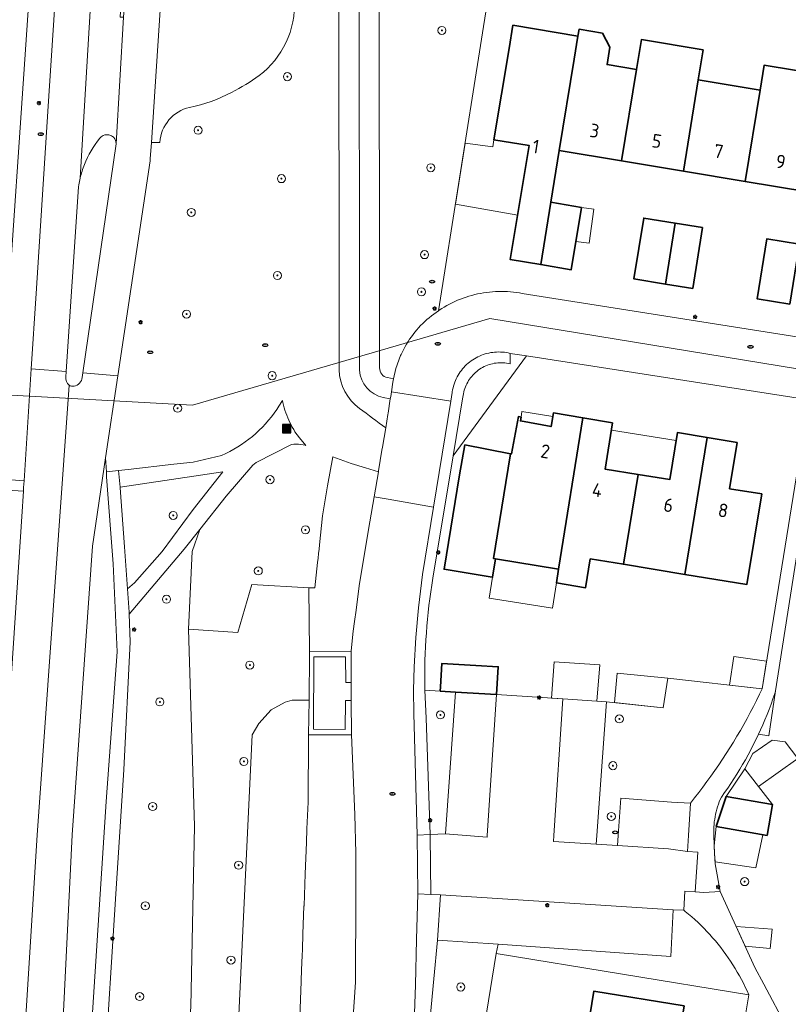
# Model space of a CAD drawing. Header units: metres. Extents: x 152610 to 160096, y 456114 to 462495.
# Tile 600 of 656: x 158464 to 158539, y 460733 to 460830. Entities that reach past the tile are written whole.
import ezdxf
from ezdxf.enums import TextEntityAlignment as Align

# ---------------------------------------------------------------- set-up
doc = ezdxf.new("R2010")
doc.units = ezdxf.units.M
doc.header["$LTSCALE"] = 0.5
doc.layers.get('0').update_dxf_attribs({"linetype": 'CONTINUOUS'})
for name, color, linetype, lineweight in [('B-PV-GR-BEPLANTING_CULTUUR_BOSPLANTSOEN-GV', 251, 'CONTINUOUS', 18), ('B-PV-GR-BEPLANTING_CULTUUR_HEESTERS-GV', 251, 'CONTINUOUS', 18), ('B-PV-GR-BOOM-S', 251, 'CONTINUOUS', 25), ('B-PV-IE-MEUBILAIR-S', 251, 'CONTINUOUS', 25), ('B-PV-IE-MEUBILAIR_WEGMEUBILAIR_AFVALBAK-S', 251, 'CONTINUOUS', 25), ('B-PV-IE-TERREINAFSCHEIDING_KUNSTMATIG_MUUR-GV', 251, 'CONTINUOUS', 18), ('B-PV-KW-KUNSTWERK_DUIKER-G', 251, 'CONTINUOUS', 18), ('B-PV-OG-BEBOUWING-GV', 6, 'CONTINUOUS', 35), ('B-PV-OG-BEBOUWING-T18', 1, 'CONTINUOUS', 18), ('B-PV-OG-BEBOUWING_OVERBOUWING-GV', 251, 'CONTINUOUS', 18), ('B-PV-OG-BEBOUWING_SCHUUR-GV', 251, 'CONTINUOUS', 18), ('B-PV-OG-TERREIN_BEGROEID-GV', 251, 'CONTINUOUS', 18), ('B-PV-VH-GESLOTENVERHARDING_ASFALT-GV', 251, 'CONTINUOUS', 18), ('B-PV-VH-GESLOTENVERHARDING_BETON-GV', 251, 'CONTINUOUS', 18), ('B-PV-VH-HALFVERHARDING_GRAVEL-GV', 251, 'CONTINUOUS', 18), ('B-PV-VH-OPENVERHARDING_BETONSTRAATSTEEN-GV', 251, 'CONTINUOUS', 18), ('B-PV-VH-OPENVERHARDING_TEGEL-GV', 251, 'CONTINUOUS', 18)]:
    doc.layers.add(name, color=color, linetype=linetype, lineweight=lineweight)
doc.styles.add('NLCS-ISO', font='NLCS-ISO.ttf')
doc.styles.add('NLCS-ISO-M750-T18', font='NLCS-ISO.ttf', dxfattribs={"height": 1.35})

# ---------------------------------------------------------------- blocks, each defined once
blk = doc.blocks.new('SIE-WEG_AFVALBAK-SO')
h = blk.add_hatch(color=256)
h.dxf.hatch_style = 1
h.paths.add_polyline_path([(-1.5, -1.5), (1.5, -1.5), (1.5, 1.5), (-1.5, 1.5)])
for points in [[(-2, -2), (2, -2), (2, 2), (-2, 2)], [(-1.5, -1.5), (1.5, -1.5), (1.5, 1.5), (-1.5, 1.5)]]:
    blk.add_lwpolyline(points, close=True)
blk = doc.blocks.new('SIE-MEUBILAIR_PAAL_LICHTMAST-SO')
for points in [[(-0.62, 0), (-1, 0)], [(-0.71, 0.71), (-0.44, 0.44)], [(0, 1), (0, 0.62)], [(0.44, 0.44), (0.71, 0.71)], [(1, 0), (0.62, 0)], [(-0.71, -0.71), (-0.44, -0.44)], [(0, -0.62), (0, -1)], [(0.44, -0.44), (0.71, -0.71)]]:
    blk.add_lwpolyline(points)
blk.add_circle((0, 0), 0.5)
blk = doc.blocks.new('SIE-MEUBILAIR_PUT_RIOOLPUT-SO')
blk.add_ellipse((0, 0), major_axis=(1.25, 0), ratio=0.54)
at = {"style": 'NLCS-ISO'}
blk.add_text('ri', height=0.75, dxfattribs=at).set_placement((-0.04, 0.07), align=Align.MIDDLE_CENTER)
blk = doc.blocks.new('SGR-BOOM_GBKN-SO')
at = {"linetype": 'ByBlock', "lineweight": 18}
h = blk.add_hatch(color=0, dxfattribs=at)
h.dxf.hatch_style = 1
edge = h.paths.add_edge_path()
edge.add_arc((0, 0), 0.25, 0, 360)
at = {"color": 0, "linetype": 'ByBlock', "lineweight": 18}
for radius in [2, 0.25]:
    blk.add_circle((0, 0), radius, dxfattribs=at)
at = {"color": 0, "linetype": 'ByBlock', "lineweight": 18, "style": 'NLCS-ISO'}
blk.add_attdef('SOORT', (2.5, 0), '', height=1.5, dxfattribs=at)

msp = doc.modelspace()

# ---------------------------------------------------------------- linework, layer by layer
at = {"layer": 'B-PV-GR-BEPLANTING_CULTUUR_BOSPLANTSOEN-GV', "flags": 128}
for points in [[(158500.527, 460795.045), (158500.754, 460796.07), (158501.23, 460797.364), (158501.273, 460797.459), (158501.396, 460797.718), (158501.527, 460797.974), (158501.664, 460798.226), (158501.809, 460798.475), (158501.96, 460798.719), (158502.118, 460798.959), (158502.283, 460799.194), (158502.454, 460799.425), (158502.632, 460799.651), (158502.815, 460799.871), (158503.005, 460800.087), (158503.201, 460800.297), (158503.403, 460800.502), (158503.61, 460800.701), (158503.823, 460800.894), (158504.041, 460801.081), (158504.264, 460801.262), (158504.492, 460801.437), (158504.725, 460801.605), (158504.962, 460801.767), (158511.191, 460841.048)], [(158499.123, 460839.175), (158499.142, 460796.156), (158499.142, 460796.134)], [(158499.931, 460795.171), (158500.527, 460795.045)]]:
    msp.add_lwpolyline(points, dxfattribs=at)
at = {"layer": 'B-PV-GR-BEPLANTING_CULTUUR_BOSPLANTSOEN-GV'}
msp.add_lwpolyline([(158499.142, 460796.134, 0.350402), (158499.931, 460795.171)], format="xyb", dxfattribs=at)
at = {"layer": 'B-PV-GR-BEPLANTING_CULTUUR_BOSPLANTSOEN-GV', "flags": 128}
for points in [[(158499.029, 460785.875), (158497.77, 460786.26), (158496.358, 460786.694), (158494.526, 460787.363), (158494.026, 460784.495), (158493.718, 460782.727), (158493.507, 460781.519), (158493.221, 460778.678), (158493.175, 460778.242), (158493.129, 460777.806), (158493.082, 460777.371), (158493.034, 460776.935), (158492.964, 460776.305), (158492.892, 460775.675), (158492.82, 460775.046), (158492.746, 460774.416), (158492.174, 460774.438), (158492.232, 460768.156), (158496.339, 460768.169), (158496.429, 460769.192), (158496.545, 460770.165), (158496.667, 460771.123), (158496.823, 460772.233), (158497.13, 460774.64), (158497.481, 460776.817), (158498.2, 460780.93), (158498.615, 460783.408)], [(158536.904, 460764.457), (158527.605, 460765.508), (158527.142, 460762.594), (158521.535, 460763.192), (158520.588, 460750), (158520.532, 460749.129), (158522.631, 460748.993), (158522.686, 460749.999), (158522.965, 460753.673), (158527.973, 460753.287), (158529.824, 460753.177), (158530.243, 460753.702), (158530.655, 460754.232), (158531.061, 460754.767), (158531.461, 460755.307), (158531.854, 460755.852), (158532.24, 460756.401), (158532.62, 460756.955), (158532.994, 460757.513), (158533.361, 460758.076), (158533.721, 460758.643), (158534.074, 460759.214), (158534.42, 460759.79), (158534.76, 460760.369), (158535.092, 460760.953), (158535.418, 460761.54), (158535.737, 460762.131), (158536.048, 460762.727), (158536.353, 460763.325), (158536.65, 460763.927)], [(158537.549, 460759.831), (158538.236, 460764.251), (158538.15, 460763.993), (158537.972, 460763.473), (158537.786, 460762.956), (158537.592, 460762.441), (158537.391, 460761.93), (158537.182, 460761.421), (158536.966, 460760.916), (158536.743, 460760.413), (158536.552, 460759.999)], [(158496.001, 460724.267), (158496.776, 460735.516), (158496.811, 460744.106), (158496.82, 460748.263), (158496.696, 460752.066), (158496.363, 460759.926), (158492.148, 460759.924), (158492.146, 460759.751), (158492.113, 460753.271), (158491.979, 460750.649), (158491.928, 460749.315), (158491.811, 460746.196), (158491.692, 460743.059), (158491.69, 460743.008), (158491.587, 460740.279), (158491.527, 460738.731), (158491.505, 460738.167), (158491.449, 460736.729), (158491.366, 460734.614), (158491.339, 460733.913), (158491.297, 460732.838), (158491.233, 460731.193), (158490.982, 460724.78)], [(158510.665, 460738.35), (158510.839, 460739.256), (158504.88, 460739.674), (158504.507, 460735.853), (158503.025, 460720.106), (158507.588, 460719.48)]]:
    msp.add_lwpolyline(points, close=True, dxfattribs=at)
at = {"layer": 'B-PV-GR-BEPLANTING_CULTUUR_HEESTERS-GV', "flags": 128}
for points in [[(158513.663, 460797.329), (158512.034, 460797.562), (158512.026, 460796.541), (158511.855, 460796.577), (158511.683, 460796.606), (158511.51, 460796.626), (158511.336, 460796.639), (158511.161, 460796.643), (158510.987, 460796.64), (158510.812, 460796.628), (158510.639, 460796.609), (158510.467, 460796.582), (158510.296, 460796.546), (158510.126, 460796.503), (158509.959, 460796.453), (158509.795, 460796.394), (158509.633, 460796.328), (158509.475, 460796.255), (158509.32, 460796.175), (158509.169, 460796.088), (158509.022, 460795.993), (158508.879, 460795.893), (158508.741, 460795.785), (158508.609, 460795.672), (158508.481, 460795.553), (158508.36, 460795.427), (158508.244, 460795.297), (158508.134, 460795.161), (158508.031, 460795.021), (158507.934, 460794.876), (158507.844, 460794.726), (158507.76, 460794.573), (158507.684, 460794.416), (158507.615, 460794.255), (158507.554, 460794.092), (158507.5, 460793.926), (158507.454, 460793.757), (158507.416, 460793.587), (158507.385, 460793.415), (158507.363, 460793.242), (158507.348, 460793.072), (158506.416, 460787.45)], [(158504.146, 460750.094), (158505.663, 460750.157), (158506.633, 460764.151), (158505.135, 460764.242), (158503.627, 460764.334), (158503.678, 460762.951), (158503.762, 460761.569)], [(158529.186, 460742.617), (158528.136, 460742.665), (158527.892, 460738.061), (158510.839, 460739.256), (158510.665, 460738.35), (158535.581, 460734.281), (158535.41, 460734.662), (158535.233, 460735.04), (158535.048, 460735.415), (158534.855, 460735.785), (158534.656, 460736.152), (158534.45, 460736.516), (158534.237, 460736.875), (158534.017, 460737.23), (158533.79, 460737.581), (158533.557, 460737.927), (158533.317, 460738.269), (158533.07, 460738.606), (158532.817, 460738.938), (158532.558, 460739.266), (158532.292, 460739.588), (158532.021, 460739.905), (158531.743, 460740.218), (158531.46, 460740.524), (158531.17, 460740.825), (158530.875, 460741.121), (158530.574, 460741.411), (158530.268, 460741.695), (158529.957, 460741.973), (158529.64, 460742.245), (158529.318, 460742.511)]]:
    msp.add_lwpolyline(points, close=True, dxfattribs=at)
at = {"layer": 'B-PV-IE-TERREINAFSCHEIDING_KUNSTMATIG_MUUR-GV', "flags": 128}
msp.add_lwpolyline([(158496.353, 460763.32), (158495.77, 460763.319), (158495.765, 460760.466), (158492.633, 460760.471), (158492.645, 460767.618), (158495.797, 460767.613), (158495.805, 460765.08), (158496.348, 460765.093), (158496.339, 460768.169), (158492.232, 460768.156), (158492.234, 460767.889), (158492.185, 460763.345), (158492.148, 460759.924), (158496.363, 460759.926)], close=True, dxfattribs=at)
at = {"layer": 'B-PV-KW-KUNSTWERK_DUIKER-G', "flags": 128}
for points in [[(158500, 460798.087), (158510.02, 460801.014), (158577.79, 460789.916), (158617.412, 460783.427), (158613.802, 460761.332)], [(158480.69, 460792.446), (158500, 460798.087)], [(158448.436, 460794.218), (158480.69, 460792.446)]]:
    msp.add_lwpolyline(points, dxfattribs=at)
at = {"layer": 'B-PV-OG-BEBOUWING-GV', "flags": 128}
for points in [[(158518.355, 460826.588), (158518.727, 460828.864), (158512.303, 460829.93), (158511.925, 460827.656), (158510.427, 460818.637), (158513.916, 460818.057), (158512.049, 460806.816), (158515.047, 460806.318), (158516.052, 460812.476), (158516.884, 460817.575)], [(158521.165, 460829.162), (158518.839, 460829.548), (158518.727, 460828.864), (158518.355, 460826.588), (158516.884, 460817.575), (158523.034, 460816.554), (158524.503, 460825.567), (158521.609, 460826.048), (158521.889, 460827.765)], [(158531.08, 460827.516), (158524.986, 460828.528), (158524.503, 460825.567), (158523.034, 460816.554), (158529.158, 460815.536), (158530.605, 460824.554)], [(158543.273, 460824.974), (158537.1, 460825.998), (158536.701, 460823.541), (158535.237, 460814.527), (158541.417, 460813.499)], [(158536.701, 460823.541), (158530.605, 460824.554), (158529.158, 460815.536), (158535.237, 460814.527)], [(158519.087, 460811.971), (158516.052, 460812.476), (158515.047, 460806.318), (158518.065, 460805.817)], [(158528.334, 460810.404), (158525.213, 460810.907), (158524.244, 460804.905), (158527.371, 460804.401)], [(158531.023, 460809.97), (158528.334, 460810.404), (158527.371, 460804.401), (158530.054, 460803.968)], [(158540.581, 460808.328), (158537.355, 460808.849), (158536.401, 460802.945), (158539.627, 460802.424)], [(158519.21, 460791.206), (158516.302, 460791.684), (158516.08, 460790.333), (158513.049, 460790.894), (158513.12, 460791.28), (158512.849, 460791.33), (158512.166, 460787.639), (158512.072, 460787.654), (158511.605, 460784.812), (158510.378, 460777.34), (158510.594, 460777.304), (158516.819, 460776.281)], [(158522.147, 460790.724), (158519.21, 460791.206), (158516.819, 460776.281), (158516.601, 460774.917), (158519.472, 460774.445), (158519.939, 460777.289), (158523.213, 460776.751), (158524.655, 460785.619), (158521.396, 460786.154)], [(158531.468, 460789.265), (158528.542, 460789.746), (158527.78, 460785.106), (158524.655, 460785.619), (158523.213, 460776.751), (158529.261, 460775.758)], [(158534.441, 460788.777), (158531.468, 460789.265), (158529.261, 460775.758), (158535.388, 460774.751), (158536.857, 460783.691), (158533.691, 460784.211)], [(158510.594, 460777.304), (158510.378, 460777.34), (158511.605, 460784.812), (158512.072, 460787.654), (158507.568, 460788.523), (158507.036, 460785.563), (158505.508, 460776.268), (158510.077, 460775.517), (158510.294, 460775.481)], [(158505.135, 460764.242), (158506.633, 460764.151), (158510.689, 460763.902), (158510.868, 460766.639), (158508.65, 460766.765), (158505.289, 460766.956), (158505.158, 460764.656)], [(158537.4, 460749.986), (158537.927, 460753.048), (158533.367, 460753.852), (158532.38, 460750.871)], [(158529.219, 460733.192), (158520.295, 460734.65), (158519.265, 460728.353), (158528.191, 460726.903), (158528.188, 460726.883), (158531.35, 460726.355), (158531.356, 460726.389), (158534.185, 460725.929), (158534.604, 460728.433), (158534.69, 460728.949), (158531.863, 460729.422), (158528.688, 460729.941)]]:
    msp.add_lwpolyline(points, close=True, dxfattribs=at)
at = {"layer": 'B-PV-OG-BEBOUWING_OVERBOUWING-GV', "flags": 128}
for points in [[(158513.916, 460818.057), (158510.427, 460818.637), (158510.314, 460817.954), (158507.586, 460818.313), (158506.632, 460812.297), (158512.777, 460811.201)], [(158520.288, 460811.804), (158519.087, 460811.971), (158518.529, 460808.61), (158519.837, 460808.442)], [(158516.243, 460791.326), (158513.204, 460791.826), (158513.12, 460791.28), (158513.049, 460790.894), (158516.08, 460790.333)], [(158528.411, 460788.95), (158522.024, 460789.977), (158521.396, 460786.154), (158524.655, 460785.619), (158527.78, 460785.106)], [(158516.819, 460776.281), (158510.594, 460777.304), (158510.294, 460775.481), (158509.954, 460773.418), (158516.204, 460772.434), (158516.601, 460774.917)], [(158535.182, 460756.587), (158536.55, 460754.824), (158540.432, 460757.598), (158539.176, 460759.247), (158537.88, 460759.385), (158535.991, 460758.079)], [(158536.965, 460750.063), (158532.38, 460750.871), (158532.184, 460748.964), (158532.218, 460748.231), (158532.257, 460747.396), (158536.288, 460746.802)], [(158537.891, 460740.739), (158534.33, 460741.018), (158535.218, 460739.062), (158537.709, 460738.842)]]:
    msp.add_lwpolyline(points, close=True, dxfattribs=at)
at = {"layer": 'B-PV-OG-BEBOUWING_SCHUUR-GV', "flags": 128}
for points in [[(158520.876, 460766.832), (158516.363, 460767.145), (158516.129, 460763.545), (158517.238, 460763.472), (158520.603, 460763.253)], [(158537.347, 460767.195), (158534.094, 460767.668), (158533.669, 460764.823), (158536.904, 460764.457)], [(158527.605, 460765.508), (158522.608, 460766.025), (158522.331, 460763.107), (158527.142, 460762.594)], [(158536.55, 460754.824), (158535.182, 460756.587), (158533.367, 460753.852), (158537.927, 460753.048)]]:
    msp.add_lwpolyline(points, close=True, dxfattribs=at)
at = {"layer": 'B-PV-OG-TERREIN_BEGROEID-GV', "flags": 128}
for points in [[(158495.155, 460795.937), (158495.14, 460839.286), (158495.14, 460851.999)], [(158465.421, 460845.405), (158462.598, 460803.932)], [(158461.428, 460785.168), (158464.063, 460784.997), (158464.781, 460796.044), (158465.268, 460803.454), (158466.429, 460821.959), (158467.848, 460843.48)], [(158476.642, 460818.377), (158476.522, 460816.743), (158476.5, 460816.544), (158473.329, 460795.352), (158472.117, 460787.254), (158472.183, 460785.88), (158473.369, 460786.012), (158474.328, 460786.119), (158478.836, 460786.622), (158480.768, 460786.838), (158483.564, 460787.495), (158483.972, 460787.682), (158484.373, 460787.883), (158484.766, 460788.098), (158485.152, 460788.326), (158485.529, 460788.569), (158485.898, 460788.824), (158486.257, 460789.093), (158486.606, 460789.374), (158486.945, 460789.668), (158487.273, 460789.973), (158487.591, 460790.29), (158487.897, 460790.618), (158488.19, 460790.957), (158488.472, 460791.305), (158488.741, 460791.664), (158488.997, 460792.032), (158489.198, 460792.343), (158489.578, 460792.897), (158489.614, 460792.71), (158489.672, 460792.455), (158489.739, 460792.201), (158489.812, 460791.949), (158489.894, 460791.7), (158489.983, 460791.453), (158490.079, 460791.209), (158490.183, 460790.968), (158490.295, 460790.731), (158490.413, 460790.497), (158490.538, 460790.267), (158490.671, 460790.041), (158490.8, 460789.834), (158491.247, 460789.216), (158491.864, 460788.483), (158491.821, 460788.497), (158491.599, 460788.548), (158491.374, 460788.583), (158491.148, 460788.603), (158490.92, 460788.606), (158490.693, 460788.594), (158490.467, 460788.565), (158486.982, 460786.802), (158486.649, 460786.538), (158484.003, 460783.47), (158481.406, 460780.184), (158480.666, 460777.999), (158480.307, 460770.337), (158485.152, 460770.038), (158486.529, 460774.743), (158492.174, 460774.438), (158492.746, 460774.416), (158492.82, 460775.046), (158492.892, 460775.675), (158492.964, 460776.305), (158493.034, 460776.935), (158493.082, 460777.371), (158493.129, 460777.806), (158493.175, 460778.242), (158493.221, 460778.678), (158493.507, 460781.519), (158493.718, 460782.727), (158494.026, 460784.495), (158494.526, 460787.363), (158496.358, 460786.694), (158497.77, 460786.26), (158499.029, 460785.875), (158499.045, 460785.973), (158499.384, 460787.999), (158499.438, 460788.323), (158499.755, 460790.214)], [(158477.476, 460818.377), (158476.642, 460818.377)], [(158484.949, 460726.091), (158486.588, 460759.934), (158487.221, 460761.056), (158488.463, 460762.398), (158489.824, 460763.135), (158490.521, 460763.35), (158491.473, 460763.348), (158492.185, 460763.345), (158492.234, 460767.889), (158492.232, 460768.156), (158492.174, 460774.438), (158486.529, 460774.743), (158485.152, 460770.038), (158480.307, 460770.337), (158480.875, 460750.92), (158480.532, 460733.124)], [(158491.297, 460732.838), (158491.339, 460733.913), (158491.366, 460734.614), (158491.449, 460736.729), (158491.505, 460738.167), (158491.527, 460738.731), (158491.587, 460740.279), (158491.69, 460743.008), (158491.692, 460743.059), (158491.811, 460746.196), (158491.928, 460749.315), (158491.979, 460750.649), (158492.113, 460753.271), (158492.146, 460759.751), (158492.148, 460759.924), (158492.185, 460763.345), (158491.473, 460763.348), (158490.521, 460763.35), (158489.824, 460763.135), (158488.463, 460762.398), (158487.221, 460761.056), (158486.588, 460759.934), (158484.949, 460726.091)]]:
    msp.add_lwpolyline(points, dxfattribs=at)
at = {"layer": 'B-PV-OG-TERREIN_BEGROEID-GV'}
for points in [[(158490.751, 460832.396, -0.246688), (158487.256, 460824.974)], [(158487.256, 460824.974, -0.039114), (158484.551, 460823.304)], [(158484.551, 460823.304, -0.070989), (158480.394, 460821.829)], [(158480.394, 460821.829, 0.33562), (158477.476, 460818.377)], [(158497.175, 460792.13, -0.227011), (158495.155, 460795.937)], [(158499.755, 460790.214, -0.002241), (158497.175, 460792.13)]]:
    msp.add_lwpolyline(points, format="xyb", dxfattribs=at)
at = {"layer": 'B-PV-OG-TERREIN_BEGROEID-GV', "flags": 128}
for points in [[(158480.75, 460782.15), (158483.69, 460785.888), (158473.548, 460784.361), (158473.557, 460784.284), (158473.988, 460778.47), (158474.268, 460774.328), (158474.966, 460774.926), (158477.685, 460778.022)], [(158463.963, 460783.471), (158463.995, 460783.954), (158461.363, 460784.125), (158459.926, 460764.113), (158456.627, 460715.69), (158459.578, 460715.544), (158459.618, 460716.174), (158461.786, 460749.999), (158463.864, 460781.945)], [(158480.666, 460777.999), (158481.406, 460780.184), (158479.878, 460778.252), (158474.432, 460771.82), (158474.549, 460769.089), (158473.9, 460756.458), (158473.114, 460744.224), (158471.983, 460726.09), (158471.049, 460714.279), (158471.368, 460714.254), (158479.212, 460713.633), (158480.532, 460733.124), (158480.875, 460750.92), (158480.307, 460770.337)]]:
    msp.add_lwpolyline(points, close=True, dxfattribs=at)
at = {"layer": 'B-PV-VH-GESLOTENVERHARDING_ASFALT-GV', "flags": 128}
for points in [[(158476.642, 460818.377), (158477.631, 460833.449), (158478.098, 460842.559), (158480.059, 460855.162), (158480.214, 460855.965), (158482.988, 460895.317), (158484.247, 460914.825), (158486.988, 460948.497), (158482.122, 460948.893), (158482.058, 460948.894), (158482.008, 460948.902), (158480.854, 460915.044), (158479.595, 460895.536), (158476.759, 460857.499), (158476.641, 460855.02), (158476.31, 460852.56), (158474.74, 460842.554), (158473.875, 460830.75), (158473.15, 460818.25), (158469.87, 460795.632), (158473.329, 460795.352), (158476.5, 460816.544), (158476.522, 460816.743)], [(158465.421, 460845.405), (158462.792, 460845.552), (158459.618, 460796.471), (158462.12, 460796.264), (158462.598, 460803.932)], [(158472.183, 460785.88), (158472.117, 460787.254), (158470.811, 460778.526), (158468.823, 460750.054), (158467.208, 460717.188), (158467.505, 460717.581), (158467.68, 460717.774), (158467.867, 460717.956), (158468.065, 460718.126), (158468.272, 460718.283), (158468.489, 460718.428), (158468.58, 460718.483), (158469.966, 460719.295), (158472.169, 460753.35), (158473.257, 460768.115), (158472.845, 460776.811), (158472.207, 460785.379)]]:
    msp.add_lwpolyline(points, close=True, dxfattribs=at)
for points in [[(158471.474, 460939.733), (158470.703, 460924.389), (158470.926, 460922.303), (158470.994, 460920.171), (158471.023, 460920.123), (158471.044, 460920.071), (158471.058, 460920.017), (158471.064, 460919.961), (158471.062, 460919.905), (158471.007, 460916.093), (158470.992, 460915.11), (158470.976, 460914.106), (158471.014, 460912.592), (158471.169, 460905.374), (158471.355, 460898.956), (158468.344, 460851.266), (158467.848, 460843.48), (158466.429, 460821.959), (158465.268, 460803.454), (158464.781, 460796.044), (158468.21, 460795.766), (158469.391, 460813.485)], [(158469.6, 460814.865), (158473.223, 460875.364)], [(158473.223, 460875.364), (158469.6, 460814.865)], [(158473.15, 460818.25), (158473.875, 460830.75), (158473.533, 460830.749), (158475.196, 460857.728), (158475.191, 460859.942), (158473.223, 460875.364)], [(158495.14, 460851.999), (158495.14, 460839.286), (158495.155, 460795.937)], [(158497.155, 460795.905), (158497.14, 460839.405), (158497.14, 460852.273)], [(158468.51, 460794.423), (158465.343, 460750.011), (158461.492, 460689.078), (158465.187, 460688.848), (158465.812, 460696.682), (158466.693, 460707.722), (158466.627, 460707.922), (158466.545, 460708.226), (158466.478, 460708.533), (158466.427, 460708.843), (158466.391, 460709.155), (158466.377, 460709.35), (158466.521, 460712.372), (158466.821, 460716.477), (158466.93, 460716.713), (158467.054, 460716.943), (158467.191, 460717.165), (158467.208, 460717.188), (158468.823, 460750.054), (158470.811, 460778.526), (158472.117, 460787.254), (158473.329, 460795.352), (158469.87, 460795.632), (158469.805, 460795.181)], [(158468.175, 460795.244), (158468.21, 460795.766), (158464.781, 460796.044), (158464.063, 460784.997), (158464.02, 460784.343), (158463.995, 460783.954), (158463.963, 460783.471)], [(158461.492, 460689.078), (158465.343, 460750.011), (158468.51, 460794.423)], [(158499.755, 460790.214), (158499.977, 460791.535), (158500, 460791.672), (158500.209, 460793.068), (158499.517, 460793.215)], [(158463.963, 460783.471), (158463.864, 460781.945), (158461.786, 460749.999)]]:
    msp.add_lwpolyline(points, dxfattribs=at)
at = {"layer": 'B-PV-VH-GESLOTENVERHARDING_ASFALT-GV'}
for points in [[(158470.024, 460816.195, -0.071071), (158471.533, 460818.796)], [(158471.533, 460818.796, -0.219204), (158472.251, 460819.139)], [(158472.251, 460819.139, -0.107371), (158472.631, 460819.056)], [(158472.631, 460819.056, -0.091812), (158472.908, 460818.862)], [(158472.908, 460818.862, -0.196385), (158473.15, 460818.25)], [(158469.6, 460814.865, -0.038972), (158470.024, 460816.195)], [(158469.391, 460813.485, -0.03982), (158469.6, 460814.865)], [(158468.51, 460794.423, -0.230156), (158468.175, 460795.244)], [(158469.805, 460795.181, -0.33052), (158468.999, 460794.335)], [(158495.155, 460795.937, 0.227011), (158497.175, 460792.13)], [(158499.517, 460793.215, -0.331739), (158497.155, 460795.905)], [(158468.999, 460794.335, -0.200183), (158468.51, 460794.423)], [(158497.175, 460792.13, 0.002241), (158499.755, 460790.214)]]:
    msp.add_lwpolyline(points, format="xyb", dxfattribs=at)
at = {"layer": 'B-PV-VH-GESLOTENVERHARDING_BETON-GV', "flags": 128}
msp.add_lwpolyline([(158496.353, 460763.32), (158496.348, 460765.093), (158495.805, 460765.08), (158495.797, 460767.613), (158492.645, 460767.618), (158492.633, 460760.471), (158495.765, 460760.466), (158495.77, 460763.319)], close=True, dxfattribs=at)
at = {"layer": 'B-PV-VH-HALFVERHARDING_GRAVEL-GV', "flags": 128}
msp.add_lwpolyline([(158489.614, 460792.71), (158489.578, 460792.897), (158489.198, 460792.343), (158488.997, 460792.032), (158488.741, 460791.664), (158488.472, 460791.305), (158488.19, 460790.957), (158487.897, 460790.618), (158487.591, 460790.29), (158487.273, 460789.973), (158486.945, 460789.668), (158486.606, 460789.374), (158486.257, 460789.093), (158485.898, 460788.824), (158485.529, 460788.569), (158485.152, 460788.326), (158484.766, 460788.098), (158484.373, 460787.883), (158483.972, 460787.682), (158483.564, 460787.495), (158480.768, 460786.838), (158478.836, 460786.622), (158474.328, 460786.119), (158473.369, 460786.012), (158473.548, 460784.361), (158483.69, 460785.888), (158480.75, 460782.15), (158477.685, 460778.022), (158474.966, 460774.926), (158474.268, 460774.328), (158474.423, 460772.024), (158474.432, 460771.82), (158479.878, 460778.252), (158481.406, 460780.184), (158484.003, 460783.47), (158486.649, 460786.538), (158486.982, 460786.802), (158490.467, 460788.565), (158490.693, 460788.594), (158490.92, 460788.606), (158491.148, 460788.603), (158491.374, 460788.583), (158491.599, 460788.548), (158491.821, 460788.497), (158491.864, 460788.483), (158491.247, 460789.216), (158490.8, 460789.834), (158490.671, 460790.041), (158490.538, 460790.267), (158490.413, 460790.497), (158490.295, 460790.731), (158490.183, 460790.968), (158490.079, 460791.209), (158489.983, 460791.453), (158489.894, 460791.7), (158489.812, 460791.949), (158489.739, 460792.201), (158489.672, 460792.455)], close=True, dxfattribs=at)
msp.add_lwpolyline([(158540.468, 460786.505), (158536.904, 460764.457), (158536.65, 460763.927), (158536.353, 460763.325), (158536.048, 460762.727), (158535.737, 460762.131), (158535.418, 460761.54), (158535.092, 460760.953), (158534.76, 460760.369), (158534.42, 460759.79), (158534.074, 460759.214), (158533.721, 460758.643), (158533.361, 460758.076), (158532.994, 460757.513), (158532.62, 460756.955), (158532.24, 460756.401), (158531.854, 460755.852), (158531.461, 460755.307), (158531.061, 460754.767), (158530.655, 460754.232), (158530.243, 460753.702), (158529.824, 460753.177), (158529.636, 460750), (158529.54, 460748.419), (158530.569, 460748.334), (158530.306, 460744.439), (158531.165, 460744.369), (158532.762, 460744.469), (158532.265, 460747.214), (158532.218, 460748.231), (158532.135, 460750), (158532.132, 460750.071), (158532.126, 460750.325), (158532.129, 460750.579), (158532.139, 460750.833), (158532.158, 460751.087), (158532.184, 460751.339), (158532.219, 460751.591), (158532.261, 460751.842), (158532.311, 460752.091), (158532.369, 460752.339), (158532.435, 460752.585), (158532.508, 460752.828), (158532.589, 460753.069), (158532.678, 460753.307), (158532.774, 460753.543), (158532.877, 460753.775), (158533.197, 460754.222), (158533.511, 460754.673), (158533.818, 460755.129), (158534.119, 460755.589), (158534.412, 460756.054), (158534.699, 460756.523), (158534.979, 460756.996), (158535.253, 460757.473), (158535.519, 460757.953), (158535.778, 460758.438), (158536.03, 460758.927), (158536.275, 460759.419), (158536.513, 460759.914), (158536.552, 460759.999), (158536.743, 460760.413), (158536.966, 460760.916), (158537.182, 460761.421), (158537.391, 460761.93), (158537.592, 460762.441), (158537.786, 460762.956), (158537.972, 460763.473), (158538.15, 460763.993), (158538.236, 460764.251), (158540.386, 460778.104)], dxfattribs=at)
at = {"layer": 'B-PV-VH-OPENVERHARDING_BETONSTRAATSTEEN-GV', "flags": 128}
for points in [[(158478.344, 460832.377), (158478.344, 460833.238), (158478.344, 460833.449), (158477.631, 460833.449), (158476.642, 460818.377)], [(158469.805, 460795.181), (158469.87, 460795.632), (158473.15, 460818.25)], [(158476.642, 460818.377), (158477.476, 460818.377)], [(158469.391, 460813.485), (158468.21, 460795.766), (158468.175, 460795.244)], [(158502.432, 460727.742), (158502.685, 460735.266), (158502.804, 460739.746), (158502.922, 460744.224), (158502.863, 460750.041), (158502.528, 460762.03), (158502.513, 460764.325), (158502.562, 460766.619), (158502.718, 460769.534), (158502.978, 460772.441), (158503.172, 460774.097), (158503.401, 460775.749), (158504.481, 460782.403), (158500, 460783.171), (158498.615, 460783.408), (158498.2, 460780.93), (158497.481, 460776.817), (158497.13, 460774.64), (158496.823, 460772.233), (158496.667, 460771.123), (158496.545, 460770.165), (158496.429, 460769.192), (158496.339, 460768.169), (158496.348, 460765.093), (158496.353, 460763.32), (158496.363, 460759.926), (158496.696, 460752.066), (158496.82, 460748.263), (158496.811, 460744.106), (158496.776, 460735.516), (158496.001, 460724.267)], [(158539.346, 460731.057), (158537.076, 460735.327), (158536.173, 460736.959), (158532.762, 460744.469), (158531.165, 460744.369), (158530.306, 460744.439), (158529.271, 460744.513), (158529.186, 460742.617), (158529.318, 460742.511), (158529.64, 460742.245), (158529.957, 460741.973), (158530.268, 460741.695), (158530.574, 460741.411), (158530.875, 460741.121), (158531.17, 460740.825), (158531.46, 460740.524), (158531.743, 460740.218), (158532.021, 460739.905), (158532.292, 460739.588), (158532.558, 460739.266), (158532.817, 460738.938), (158533.07, 460738.606), (158533.317, 460738.269), (158533.557, 460737.927), (158533.79, 460737.581), (158534.017, 460737.23), (158534.237, 460736.875), (158534.45, 460736.516), (158534.656, 460736.152), (158534.855, 460735.785), (158535.048, 460735.415), (158535.233, 460735.04), (158535.41, 460734.662), (158535.581, 460734.281), (158534.69, 460728.949)]]:
    msp.add_lwpolyline(points, dxfattribs=at)
at = {"layer": 'B-PV-VH-OPENVERHARDING_BETONSTRAATSTEEN-GV'}
for points in [[(158487.256, 460824.974, 0.246688), (158490.751, 460832.396)], [(158484.551, 460823.304, 0.039114), (158487.256, 460824.974)], [(158480.394, 460821.829, 0.070989), (158484.551, 460823.304)], [(158477.476, 460818.377, -0.33562), (158480.394, 460821.829)], [(158471.533, 460818.796, 0.071071), (158470.024, 460816.195)], [(158472.251, 460819.139, 0.219204), (158471.533, 460818.796)], [(158472.631, 460819.056, 0.107371), (158472.251, 460819.139)], [(158472.908, 460818.862, 0.091812), (158472.631, 460819.056)], [(158473.15, 460818.25, 0.196385), (158472.908, 460818.862)], [(158470.024, 460816.195, 0.038972), (158469.6, 460814.865)], [(158469.6, 460814.865, 0.03982), (158469.391, 460813.485)], [(158468.175, 460795.244, 0.230156), (158468.51, 460794.423)], [(158468.999, 460794.335, 0.33052), (158469.805, 460795.181)], [(158468.51, 460794.423, 0.200183), (158468.999, 460794.335)]]:
    msp.add_lwpolyline(points, format="xyb", dxfattribs=at)
at = {"layer": 'B-PV-VH-OPENVERHARDING_BETONSTRAATSTEEN-GV', "flags": 128}
for points in [[(158498.615, 460783.408), (158500, 460783.171), (158504.481, 460782.403), (158506.175, 460792.845), (158500.315, 460793.776), (158500.245, 460793.309), (158500.209, 460793.068), (158500, 460791.672), (158499.977, 460791.535), (158499.755, 460790.214), (158499.438, 460788.323), (158499.384, 460787.999), (158499.045, 460785.973), (158499.029, 460785.875)], [(158517.238, 460763.472), (158510.689, 460763.902), (158509.78, 460750), (158509.767, 460749.84), (158507.698, 460750), (158505.663, 460750.157), (158504.146, 460750.094), (158504.147, 460750), (158504.207, 460744.169), (158505.173, 460744.128), (158528.136, 460742.665), (158529.186, 460742.617), (158529.271, 460744.513), (158530.306, 460744.439), (158530.569, 460748.334), (158529.54, 460748.419), (158527.676, 460748.669), (158522.631, 460748.993), (158520.532, 460749.129), (158516.32, 460749.401), (158516.36, 460749.999)]]:
    msp.add_lwpolyline(points, close=True, dxfattribs=at)
at = {"layer": 'B-PV-VH-OPENVERHARDING_TEGEL-GV', "flags": 128}
for points in [[(158497.14, 460839.405), (158497.155, 460795.905)], [(158499.142, 460796.134), (158499.142, 460796.156), (158499.123, 460839.175)], [(158570.997, 460794.361), (158513.237, 460803.467), (158512.946, 460803.52), (158512.653, 460803.565), (158512.36, 460803.602), (158512.065, 460803.631), (158511.77, 460803.652), (158511.474, 460803.666), (158511.178, 460803.671), (158510.882, 460803.668), (158510.586, 460803.657), (158510.291, 460803.639), (158509.996, 460803.612), (158509.702, 460803.577), (158509.409, 460803.535), (158509.118, 460803.484), (158508.828, 460803.426), (158508.539, 460803.359), (158508.253, 460803.286), (158507.968, 460803.204), (158507.686, 460803.114), (158507.406, 460803.017), (158507.129, 460802.913), (158506.855, 460802.801), (158506.584, 460802.682), (158506.317, 460802.555), (158506.053, 460802.422), (158505.792, 460802.281), (158505.536, 460802.133), (158505.284, 460801.978), (158505.036, 460801.817), (158504.962, 460801.767), (158504.725, 460801.605), (158504.492, 460801.437), (158504.264, 460801.262), (158504.041, 460801.081), (158503.823, 460800.894), (158503.61, 460800.701), (158503.403, 460800.502), (158503.201, 460800.297), (158503.005, 460800.087), (158502.815, 460799.871), (158502.632, 460799.651), (158502.454, 460799.425), (158502.283, 460799.194), (158502.118, 460798.959), (158501.96, 460798.719), (158501.809, 460798.475), (158501.664, 460798.226), (158501.527, 460797.974), (158501.396, 460797.718), (158501.273, 460797.459), (158501.23, 460797.364), (158500.754, 460796.07), (158500.527, 460795.045), (158500.456, 460794.723), (158500.315, 460793.776), (158506.175, 460792.845), (158506.316, 460793.714), (158506.326, 460793.778), (158506.359, 460793.968), (158506.401, 460794.155), (158506.45, 460794.342), (158506.507, 460794.526), (158506.571, 460794.707), (158506.643, 460794.886), (158506.723, 460795.061), (158506.809, 460795.233), (158506.903, 460795.402), (158507.003, 460795.566), (158507.111, 460795.726), (158507.225, 460795.881), (158507.345, 460796.032), (158507.471, 460796.177), (158507.603, 460796.317), (158507.741, 460796.452), (158507.885, 460796.58), (158508.034, 460796.703), (158508.187, 460796.819), (158508.345, 460796.929), (158508.508, 460797.032), (158508.675, 460797.128), (158508.846, 460797.217), (158509.02, 460797.299), (158509.197, 460797.374), (158509.378, 460797.441), (158509.561, 460797.501), (158509.746, 460797.553), (158509.934, 460797.597), (158510.123, 460797.634), (158510.313, 460797.663), (158510.505, 460797.683), (158510.697, 460797.696), (158510.89, 460797.701), (158511.082, 460797.698), (158511.275, 460797.686), (158511.466, 460797.667), (158511.657, 460797.64), (158511.846, 460797.605), (158512.034, 460797.562), (158513.663, 460797.329), (158541.303, 460793.02)], [(158499.517, 460793.215), (158500.209, 460793.068), (158500.245, 460793.309), (158500.315, 460793.776), (158500.456, 460794.723), (158500.527, 460795.045), (158499.931, 460795.171)], [(158471.983, 460726.09), (158473.114, 460744.224), (158473.9, 460756.458), (158474.549, 460769.089), (158474.432, 460771.82), (158474.423, 460772.024), (158474.268, 460774.328), (158473.988, 460778.47), (158473.557, 460784.284), (158473.548, 460784.361), (158473.369, 460786.012), (158472.183, 460785.88), (158472.207, 460785.379), (158472.845, 460776.811), (158473.257, 460768.115), (158472.169, 460753.35), (158469.966, 460719.295)]]:
    msp.add_lwpolyline(points, dxfattribs=at)
for points in [[(158511.082, 460797.698), (158510.89, 460797.701), (158510.697, 460797.696), (158510.505, 460797.683), (158510.313, 460797.663), (158510.123, 460797.634), (158509.934, 460797.597), (158509.746, 460797.553), (158509.561, 460797.501), (158509.378, 460797.441), (158509.197, 460797.374), (158509.02, 460797.299), (158508.846, 460797.217), (158508.675, 460797.128), (158508.508, 460797.032), (158508.345, 460796.929), (158508.187, 460796.819), (158508.034, 460796.703), (158507.885, 460796.58), (158507.741, 460796.452), (158507.603, 460796.317), (158507.471, 460796.177), (158507.345, 460796.032), (158507.225, 460795.881), (158507.111, 460795.726), (158507.003, 460795.566), (158506.903, 460795.402), (158506.809, 460795.233), (158506.723, 460795.061), (158506.643, 460794.886), (158506.571, 460794.707), (158506.507, 460794.526), (158506.45, 460794.342), (158506.401, 460794.155), (158506.359, 460793.968), (158506.326, 460793.778), (158506.316, 460793.714), (158506.175, 460792.845), (158504.481, 460782.403), (158503.401, 460775.749), (158503.172, 460774.097), (158502.978, 460772.441), (158502.718, 460769.534), (158502.562, 460766.619), (158502.513, 460764.325), (158502.528, 460762.03), (158502.863, 460750.041), (158504.146, 460750.094), (158503.762, 460761.569), (158503.678, 460762.951), (158503.627, 460764.334), (158503.622, 460764.541), (158503.612, 460765.221), (158503.61, 460765.901), (158503.615, 460766.581), (158503.629, 460767.261), (158503.651, 460767.941), (158503.68, 460768.62), (158503.718, 460769.299), (158503.764, 460769.978), (158503.817, 460770.656), (158503.879, 460771.333), (158503.948, 460772.009), (158504.026, 460772.685), (158504.111, 460773.36), (158504.205, 460774.033), (158504.306, 460774.706), (158504.415, 460775.377), (158506.416, 460787.45), (158507.348, 460793.072), (158507.363, 460793.242), (158507.385, 460793.415), (158507.416, 460793.587), (158507.454, 460793.757), (158507.5, 460793.926), (158507.554, 460794.092), (158507.615, 460794.255), (158507.684, 460794.416), (158507.76, 460794.573), (158507.844, 460794.726), (158507.934, 460794.876), (158508.031, 460795.021), (158508.134, 460795.161), (158508.244, 460795.297), (158508.36, 460795.427), (158508.481, 460795.553), (158508.609, 460795.672), (158508.741, 460795.785), (158508.879, 460795.893), (158509.022, 460795.993), (158509.169, 460796.088), (158509.32, 460796.175), (158509.475, 460796.255), (158509.633, 460796.328), (158509.795, 460796.394), (158509.959, 460796.453), (158510.126, 460796.503), (158510.296, 460796.546), (158510.467, 460796.582), (158510.639, 460796.609), (158510.812, 460796.628), (158510.987, 460796.64), (158511.161, 460796.643), (158511.336, 460796.639), (158511.51, 460796.626), (158511.683, 460796.606), (158511.855, 460796.577), (158512.026, 460796.541), (158512.034, 460797.562), (158511.846, 460797.605), (158511.657, 460797.64), (158511.466, 460797.667), (158511.275, 460797.686)], [(158464.063, 460784.997), (158461.428, 460785.168), (158461.363, 460784.125), (158463.995, 460783.954), (158464.02, 460784.343)], [(158510.689, 460763.902), (158506.633, 460764.151), (158505.663, 460750.157), (158507.698, 460750), (158509.767, 460749.84), (158509.78, 460750)], [(158521.535, 460763.192), (158517.238, 460763.472), (158516.36, 460749.999), (158516.32, 460749.401), (158520.532, 460749.129), (158520.588, 460750)], [(158527.973, 460753.287), (158522.965, 460753.673), (158522.686, 460749.999), (158522.631, 460748.993), (158527.676, 460748.669), (158529.54, 460748.419), (158529.636, 460750), (158529.824, 460753.177)], [(158504.147, 460750), (158504.146, 460750.094), (158502.863, 460750.041), (158502.922, 460744.224), (158504.207, 460744.169)], [(158502.922, 460744.224), (158502.804, 460739.746), (158502.685, 460735.266), (158502.432, 460727.742), (158502.161, 460723.554), (158501.84, 460720.054), (158501.188, 460713.704), (158500.458, 460708.221), (158501.725, 460708.055), (158501.994, 460710.334), (158502.089, 460711.229), (158502.524, 460715.361), (158502.607, 460716.256), (158502.93, 460719.21), (158503.025, 460720.106), (158504.507, 460735.853), (158504.88, 460739.674), (158505.173, 460744.128), (158504.207, 460744.169)], [(158528.136, 460742.665), (158505.173, 460744.128), (158504.88, 460739.674), (158510.839, 460739.256), (158527.892, 460738.061)]]:
    msp.add_lwpolyline(points, close=True, dxfattribs=at)
at = {"layer": 'B-PV-VH-OPENVERHARDING_TEGEL-GV'}
for points in [[(158499.931, 460795.171, -0.350402), (158499.142, 460796.134)], [(158497.155, 460795.905, 0.331739), (158499.517, 460793.215)]]:
    msp.add_lwpolyline(points, format="xyb", dxfattribs=at)

# ---------------------------------------------------------------- block references
at = {"layer": 'B-PV-GR-BOOM-S', "xscale": 0.2, "yscale": 0.2, "zscale": 0.2}
for p in [(158505.298, 460829.425), (158490.054, 460824.864), (158481.24, 460819.576), (158504.201, 460815.877), (158489.466, 460814.806), (158480.566, 460811.47), (158503.589, 460807.307), (158489.069, 460805.248), (158503.283, 460803.635), (158480.099, 460801.438), (158488.551, 460795.363), (158479.218, 460792.148), (158488.335, 460785.106), (158478.786, 460781.571), (158491.832, 460780.151), (158487.177, 460776.102), (158478.12, 460773.302), (158486.347, 460766.804), (158477.464, 460763.174), (158505.152, 460761.895), (158522.815, 460761.497), (158485.759, 460757.298), (158522.178, 460756.883), (158476.755, 460752.857), (158522.016, 460751.872), (158485.241, 460747.067), (158535.176, 460745.445), (158476.029, 460743.057), (158484.481, 460737.7), (158507.162, 460735.051), (158475.476, 460734.105)]:
    msp.add_blockref('SGR-BOOM_GBKN-SO', p, dxfattribs=at)
at = {"layer": 'B-PV-IE-MEUBILAIR-S', "xscale": 0.2, "yscale": 0.2, "zscale": 0.2}
for name, p in [('SIE-MEUBILAIR_PAAL_LICHTMAST-SO', (158465.529, 460822.256)), ('SIE-MEUBILAIR_PUT_RIOOLPUT-SO', (158465.705, 460819.194)), ('SIE-MEUBILAIR_PUT_RIOOLPUT-SO', (158504.333, 460804.638)), ('SIE-MEUBILAIR_PAAL_LICHTMAST-SO', (158504.583, 460801.982)), ('SIE-MEUBILAIR_PAAL_LICHTMAST-SO', (158530.283, 460801.168)), ('SIE-MEUBILAIR_PAAL_LICHTMAST-SO', (158475.564, 460800.628)), ('SIE-MEUBILAIR_PUT_RIOOLPUT-SO', (158487.864, 460798.366)), ('SIE-MEUBILAIR_PUT_RIOOLPUT-SO', (158504.898, 460798.508)), ('SIE-MEUBILAIR_PUT_RIOOLPUT-SO', (158535.756, 460798.206)), ('SIE-MEUBILAIR_PUT_RIOOLPUT-SO', (158476.52, 460797.672)), ('SIE-MEUBILAIR_PAAL_LICHTMAST-SO', (158504.938, 460777.925)), ('SIE-MEUBILAIR_PAAL_LICHTMAST-SO', (158474.922, 460770.314)), ('SIE-MEUBILAIR_PAAL_LICHTMAST-SO', (158514.891, 460763.596)), ('SIE-MEUBILAIR_PUT_RIOOLPUT-SO', (158500.416, 460754.101)), ('SIE-MEUBILAIR_PAAL_LICHTMAST-SO', (158504.135, 460751.509)), ('SIE-MEUBILAIR_PUT_RIOOLPUT-SO', (158522.414, 460750.303)), ('SIE-MEUBILAIR_PAAL_LICHTMAST-SO', (158532.552, 460744.913)), ('SIE-MEUBILAIR_PAAL_LICHTMAST-SO', (158515.699, 460743.114)), ('SIE-MEUBILAIR_PAAL_LICHTMAST-SO', (158472.785, 460739.819))]:
    msp.add_blockref(name, p, dxfattribs=at)
at = {"layer": 'B-PV-IE-MEUBILAIR_WEGMEUBILAIR_AFVALBAK-S', "xscale": 0.2, "yscale": 0.2, "zscale": 0.2}
msp.add_blockref('SIE-WEG_AFVALBAK-SO', (158489.978, 460790.135), dxfattribs=at)

# ---------------------------------------------------------------- texts
at = {"layer": 'B-PV-OG-BEBOUWING-T18', "style": 'NLCS-ISO-M750-T18'}
for s, rotation, p in [('3', 350.5, (158520.369, 460819.531)), ('5', 350.5, (158526.506, 460818.511)), ('1', 350.7, (158514.577, 460817.974)), ('7', 350.6, (158532.607, 460817.498)), ('9', 350.5, (158538.737, 460816.479)), ('2', 350.7, (158515.502, 460787.898)), ('4', 350.7, (158520.628, 460784.075)), ('6', 350.7, (158527.664, 460782.591)), ('8', 350.7, (158533.059, 460782.069))]:
    msp.add_text(s, height=1.35, rotation=rotation, dxfattribs=at).set_placement(p, align=Align.MIDDLE)

doc.saveas('drawing.dxf')
